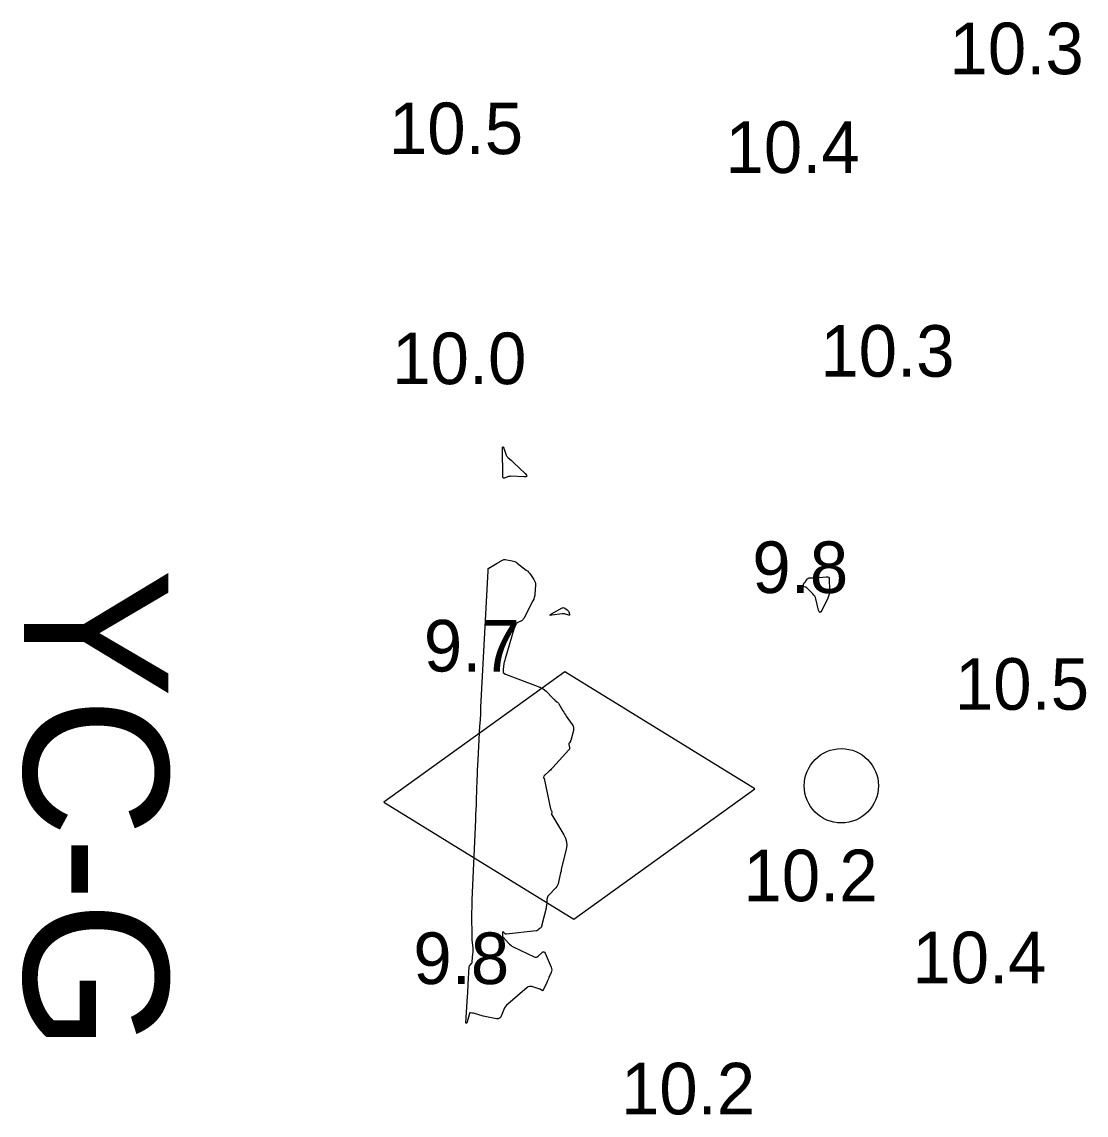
# Model space of a CAD drawing. Extents: x 1023796 to 1112670, y 656573 to 837340.
# Drawn here: x 1100551.5 to 1100654.7, y 689099.5 to 689205.5 of the extents above; entities that cross this region are included whole.
import ezdxf

# ---------------------------------------------------------------- set-up
doc = ezdxf.new("R2010")
doc.units = 0
for name, color, linetype in [('V-CHAN-CONT-10FT', 7, 'Continuous'), ('V-CHAN-NAID', 7, 'Continuous'), ('V-TOPO-SOUN', 7, 'Continuous')]:
    doc.layers.add(name, color=color, linetype=linetype)

msp = doc.modelspace()

# ---------------------------------------------------------------- linework, layer by layer
at = {"layer": 'V-CHAN-CONT-10FT'}
for points in [[(1100599.08, 689162.9), (1100599.14, 689162.84), (1100599.21, 689162.78), (1100600.32, 689161.73), (1100600.44, 689161.59), (1100600.46, 689161.49), (1100600.37, 689161.43), (1100600.19, 689161.42), (1100598.93, 689161.47), (1100598.84, 689161.46), (1100598.76, 689161.46), (1100598.69, 689161.44), (1100598.61, 689161.42), (1100598.3, 689161.3), (1100598.23, 689161.29), (1100598.19, 689161.3), (1100598.16, 689161.34), (1100598.15, 689161.41), (1100598.13, 689164.16), (1100598.13, 689164.28), (1100598.15, 689164.32), (1100598.19, 689164.29), (1100598.23, 689164.18), (1100598.48, 689163.53), (1100598.51, 689163.45), (1100598.56, 689163.37), (1100598.61, 689163.31), (1100598.67, 689163.25), (1100598.94, 689163.02), (1100599.01, 689162.96)], [(1100601.27, 689151.19), (1100601.3, 689151.05), (1100601.3, 689150.9), (1100601.26, 689150.08), (1100601.24, 689149.9), (1100601.2, 689149.72), (1100601.14, 689149.55), (1100601.07, 689149.38), (1100600.18, 689147.67), (1100600.13, 689147.6), (1100600.08, 689147.54), (1100600.02, 689147.49), (1100599.95, 689147.45), (1100599.61, 689147.29), (1100599.55, 689147.25), (1100599.51, 689147.22), (1100599.47, 689147.17), (1100599.44, 689147.12), (1100599.32, 689146.89), (1100599.3, 689146.83), (1100599.27, 689146.77), (1100599.25, 689146.71), (1100599.23, 689146.65), (1100598.36, 689143.76), (1100598.33, 689143.65), (1100598.3, 689143.55), (1100598.28, 689143.44), (1100598.26, 689143.33), (1100598.17, 689142.72), (1100598.17, 689142.7), (1100598.17, 689142.68), (1100598.17, 689142.66), (1100598.17, 689142.65), (1100598.18, 689142.56), (1100598.18, 689142.55), (1100598.18, 689142.54), (1100598.18, 689142.53), (1100598.18, 689142.52), (1100598.18, 689142.48), (1100598.18, 689142.47), (1100598.18, 689142.46), (1100598.18, 689142.45), (1100598.19, 689142.44), (1100598.3, 689142.34), (1100598.32, 689142.32), (1100598.35, 689142.3), (1100598.37, 689142.29), (1100598.4, 689142.28), (1100601.74, 689141.01), (1100601.91, 689140.94), (1100602.06, 689140.85), (1100602.2, 689140.75), (1100602.34, 689140.63), (1100603.01, 689139.95), (1100603.06, 689139.9), (1100603.1, 689139.86), (1100603.15, 689139.82), (1100603.2, 689139.77), (1100603.4, 689139.6), (1100603.45, 689139.56), (1100603.5, 689139.51), (1100603.54, 689139.46), (1100603.57, 689139.41), (1100603.97, 689138.73), (1100604.05, 689138.6), (1100604.13, 689138.47), (1100604.21, 689138.35), (1100604.3, 689138.22), (1100604.88, 689137.39), (1100604.96, 689137.25), (1100605, 689137.11), (1100605.01, 689136.97), (1100604.99, 689136.81), (1100604.78, 689135.98), (1100604.76, 689135.93), (1100604.74, 689135.88), (1100604.72, 689135.84), (1100604.7, 689135.8), (1100604.6, 689135.63), (1100604.57, 689135.59), (1100604.56, 689135.55), (1100604.56, 689135.5), (1100604.56, 689135.45), (1100604.62, 689135.17), (1100604.63, 689135.11), (1100604.62, 689135.05), (1100604.6, 689135), (1100604.56, 689134.95), (1100603.01, 689133.24), (1100602.93, 689133.16), (1100602.84, 689133.07), (1100602.76, 689132.99), (1100602.67, 689132.91), (1100602.18, 689132.47), (1100602.16, 689132.45), (1100602.15, 689132.43), (1100602.14, 689132.41), (1100602.13, 689132.39), (1100602.08, 689132.26), (1100602.08, 689132.25), (1100602.08, 689132.25), (1100602.09, 689132.24), (1100602.09, 689132.23), (1100602.13, 689132.21), (1100602.14, 689132.2), (1100602.15, 689132.2), (1100602.15, 689132.19), (1100602.16, 689132.18), (1100602.78, 689129.24), (1100602.78, 689129.21), (1100602.79, 689129.17), (1100602.81, 689129.14), (1100602.82, 689129.11), (1100602.89, 689128.98), (1100602.9, 689128.96), (1100602.91, 689128.93), (1100602.91, 689128.9), (1100602.9, 689128.87), (1100602.88, 689128.75), (1100602.87, 689128.72), (1100602.88, 689128.7), (1100602.88, 689128.67), (1100602.9, 689128.64), (1100604.07, 689126.71), (1100604.24, 689126.38), (1100604.33, 689126.03), (1100604.35, 689125.67), (1100604.29, 689125.3), (1100603.82, 689123.33), (1100603.79, 689123.18), (1100603.75, 689123.03), (1100603.72, 689122.87), (1100603.69, 689122.72), (1100603.56, 689122.11), (1100603.52, 689121.96), (1100603.46, 689121.83), (1100603.38, 689121.7), (1100603.28, 689121.58), (1100602.59, 689120.83), (1100602.52, 689120.75), (1100602.47, 689120.66), (1100602.44, 689120.56), (1100602.43, 689120.46), (1100602.4, 689120.03), (1100602.39, 689119.92), (1100602.38, 689119.81), (1100602.36, 689119.71), (1100602.34, 689119.6), (1100601.91, 689117.86), (1100601.89, 689117.8), (1100601.86, 689117.75), (1100601.82, 689117.7), (1100601.78, 689117.65), (1100601.59, 689117.49), (1100601.54, 689117.45), (1100601.48, 689117.42), (1100601.43, 689117.4), (1100601.37, 689117.39), (1100598.51, 689117.09), (1100598.47, 689117.09), (1100598.42, 689117.09), (1100598.38, 689117.11), (1100598.35, 689117.14), (1100598.21, 689117.28), (1100598.17, 689117.31), (1100598.15, 689117.31), (1100598.14, 689117.29), (1100598.13, 689117.25), (1100598.12, 689116.99), (1100598.12, 689116.93), (1100598.13, 689116.87), (1100598.16, 689116.82), (1100598.19, 689116.77), (1100598.7, 689116.2), (1100598.8, 689116.1), (1100598.91, 689116.01), (1100599.03, 689115.92), (1100599.16, 689115.86), (1100601.18, 689114.89), (1100601.29, 689114.85), (1100601.4, 689114.85), (1100601.49, 689114.88), (1100601.59, 689114.95), (1100601.95, 689115.29), (1100602.04, 689115.35), (1100602.12, 689115.36), (1100602.18, 689115.32), (1100602.24, 689115.23), (1100602.84, 689113.87), (1100602.88, 689113.75), (1100602.9, 689113.62), (1100602.88, 689113.5), (1100602.84, 689113.37), (1100602.62, 689112.88), (1100602.57, 689112.75), (1100602.51, 689112.63), (1100602.46, 689112.5), (1100602.4, 689112.38), (1100602.07, 689111.64), (1100602.05, 689111.61), (1100602.02, 689111.6), (1100601.99, 689111.59), (1100601.95, 689111.61), (1100601.8, 689111.71), (1100601.76, 689111.73), (1100601.72, 689111.75), (1100601.68, 689111.76), (1100601.64, 689111.78), (1100600.96, 689111.99), (1100600.83, 689112.01), (1100600.72, 689112.01), (1100600.6, 689111.97), (1100600.5, 689111.89), (1100598.63, 689110.3), (1100598.51, 689110.18), (1100598.41, 689110.06), (1100598.32, 689109.92), (1100598.25, 689109.77), (1100598, 689109.14), (1100597.92, 689109.01), (1100597.82, 689108.92), (1100597.69, 689108.88), (1100597.54, 689108.88), (1100596.88, 689108.99), (1100596.72, 689109.02), (1100596.55, 689109.06), (1100596.39, 689109.1), (1100596.23, 689109.14), (1100595.29, 689109.4), (1100595.26, 689109.41), (1100595.22, 689109.42), (1100595.18, 689109.42), (1100595.15, 689109.43), (1100595, 689109.45), (1100594.96, 689109.45), (1100594.94, 689109.44), (1100594.92, 689109.42), (1100594.9, 689109.39), (1100594.66, 689108.46), (1100594.66, 689108.45), (1100594.65, 689108.44), (1100594.64, 689108.43), (1100594.63, 689108.43), (1100594.58, 689108.43), (1100594.57, 689108.43), (1100594.56, 689108.43), (1100594.56, 689108.44), (1100594.56, 689108.45), (1100594.73, 689111.07), (1100594.75, 689111.36), (1100594.77, 689111.65), (1100594.78, 689111.95), (1100594.8, 689112.24), (1100594.89, 689113.91), (1100594.9, 689113.96), (1100594.91, 689114), (1100594.94, 689114.05), (1100594.97, 689114.08), (1100595.11, 689114.24), (1100595.14, 689114.27), (1100595.17, 689114.32), (1100595.18, 689114.36), (1100595.19, 689114.41), (1100595.25, 689115.16), (1100595.26, 689115.3), (1100595.27, 689115.44), (1100595.26, 689115.58), (1100595.26, 689115.73), (1100595.19, 689116.53), (1100595.18, 689116.72), (1100595.17, 689116.9), (1100595.16, 689117.08), (1100595.16, 689117.26), (1100595.13, 689118.49), (1100595.13, 689118.64), (1100595.13, 689118.8), (1100595.13, 689118.96), (1100595.14, 689119.12), (1100595.16, 689119.75), (1100595.17, 689119.91), (1100595.17, 689120.07), (1100595.18, 689120.23), (1100595.18, 689120.39), (1100595.52, 689128.16), (1100595.54, 689128.64), (1100595.56, 689129.13), (1100595.58, 689129.61), (1100595.6, 689130.09), (1100595.66, 689132.03), (1100595.68, 689132.51), (1100595.7, 689132.99), (1100595.72, 689133.47), (1100595.75, 689133.96), (1100595.9, 689136.64), (1100595.93, 689137.25), (1100595.97, 689137.86), (1100596, 689138.46), (1100596.03, 689139.07), (1100596.71, 689152.3), (1100596.71, 689152.33), (1100596.72, 689152.35), (1100596.72, 689152.38), (1100596.72, 689152.4), (1100596.73, 689152.5), (1100596.73, 689152.52), (1100596.74, 689152.54), (1100596.76, 689152.56), (1100596.78, 689152.57), (1100597.59, 689153.04), (1100597.66, 689153.07), (1100597.72, 689153.11), (1100597.79, 689153.15), (1100597.85, 689153.19), (1100598.11, 689153.34), (1100598.18, 689153.38), (1100598.24, 689153.4), (1100598.32, 689153.4), (1100598.39, 689153.4), (1100599.06, 689153.28), (1100599.19, 689153.25), (1100599.32, 689153.2), (1100599.43, 689153.14), (1100599.55, 689153.06), (1100600.42, 689152.38), (1100600.54, 689152.29), (1100600.64, 689152.18), (1100600.74, 689152.07), (1100600.82, 689151.95), (1100601.15, 689151.45), (1100601.22, 689151.32)], [(1100627.45, 689151.2), (1100627.48, 689151.23), (1100627.5, 689151.26), (1100627.7, 689151.53), (1100627.74, 689151.57), (1100627.79, 689151.61), (1100627.85, 689151.63), (1100627.91, 689151.63), (1100628.43, 689151.63), (1100628.54, 689151.63), (1100628.65, 689151.64), (1100628.76, 689151.64), (1100628.86, 689151.66), (1100629.5, 689151.73), (1100629.63, 689151.73), (1100629.72, 689151.69), (1100629.78, 689151.6), (1100629.8, 689151.48), (1100629.83, 689150.47), (1100629.82, 689150.26), (1100629.79, 689150.05), (1100629.73, 689149.85), (1100629.65, 689149.65), (1100629.08, 689148.47), (1100628.98, 689148.32), (1100628.9, 689148.27), (1100628.83, 689148.33), (1100628.76, 689148.5), (1100628.51, 689149.57), (1100628.46, 689149.7), (1100628.4, 689149.83), (1100628.32, 689149.95), (1100628.22, 689150.06), (1100627.64, 689150.64), (1100627.61, 689150.67), (1100627.59, 689150.69), (1100627.55, 689150.7), (1100627.52, 689150.71), (1100627.36, 689150.76), (1100627.34, 689150.77), (1100627.33, 689150.78), (1100627.31, 689150.8), (1100627.31, 689150.82), (1100627.29, 689150.92), (1100627.29, 689150.94), (1100627.29, 689150.96), (1100627.3, 689150.99), (1100627.31, 689151.01), (1100627.41, 689151.14), (1100627.43, 689151.17)], [(1100604.62, 689148.01), (1100604.6, 689148), (1100604.55, 689148.01), (1100604.21, 689148.11), (1100604.13, 689148.12), (1100604.05, 689148.13), (1100603.98, 689148.14), (1100603.9, 689148.13), (1100602.9, 689148), (1100602.75, 689147.98), (1100602.7, 689148), (1100602.73, 689148.05), (1100602.86, 689148.13), (1100603.91, 689148.7), (1100603.98, 689148.72), (1100604.04, 689148.73), (1100604.1, 689148.72), (1100604.15, 689148.69), (1100604.4, 689148.51), (1100604.45, 689148.47), (1100604.48, 689148.43), (1100604.52, 689148.38), (1100604.54, 689148.32), (1100604.62, 689148.09), (1100604.63, 689148.04)]]:
    msp.add_lwpolyline(points, close=True, dxfattribs=at)
at = {"layer": 'V-CHAN-NAID'}
msp.add_lwpolyline([(1100622.58, 689131.16), (1100604.16, 689142.51), (1100586.6, 689129.87), (1100605.02, 689118.53)], close=True, dxfattribs=at)
msp.add_circle((1100630.97, 689131.46), 3.6, dxfattribs=at)

# ---------------------------------------------------------------- texts
msp.add_text('YC-G', height=14, rotation=270, dxfattribs=at).set_placement((1100551.71, 689152.51))
at = {"layer": 'V-TOPO-SOUN'}
for s, p in [('10.3 ', (1100641.46, 689200.45)), ('10.5 ', (1100587.1, 689192.7)), ('10.4 ', (1100619.74, 689190.87)), ('10.0 ', (1100587.42, 689170.4)), ('10.3 ', (1100628.93, 689171.12)), ('9.8', (1100622.34, 689150.15)), ('9.7', (1100590.49, 689142.54)), ('10.5 ', (1100641.98, 689138.83)), ('10.2 ', (1100621.48, 689120.27)), ('9.8', (1100589.47, 689112.24)), ('10.4 ', (1100637.85, 689112.32)), ('10.2 ', (1100609.6, 689099.6))]:
    msp.add_text(s, height=5, dxfattribs=at).set_placement(p)

doc.saveas('drawing.dxf')
